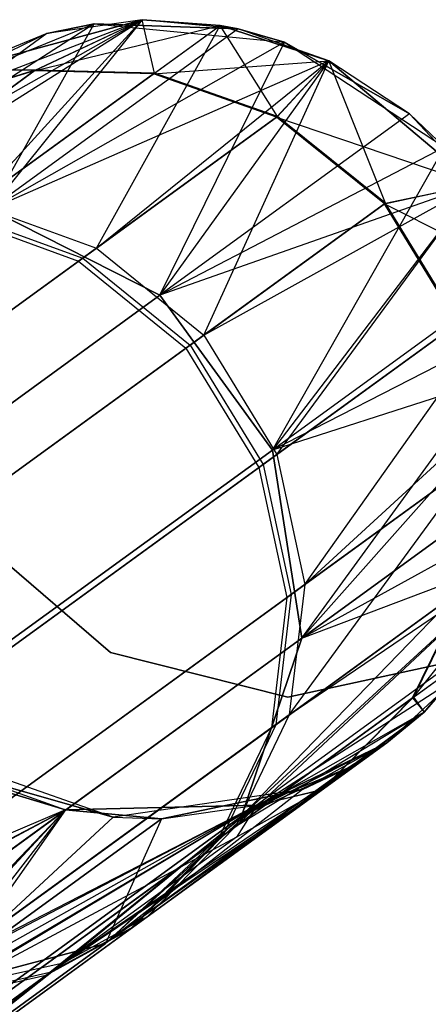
# Model space of a CAD drawing. Extents: x 0.3 to 7.1, y -3.38 to 3.38.
# Tile 602 of 604: x 6.33 to 6.44, y 1.79 to 2.04. Entities that reach past the tile are written whole.
import ezdxf

# ---------------------------------------------------------------- set-up
doc = ezdxf.new("R2010")
doc.units = 0
doc.header["$LTSCALE"] = 2.54
doc.layers.get('0').update_dxf_attribs({"linetype": 'CONTINUOUS'})

# ---------------------------------------------------------------- blocks, each defined once
blk = doc.blocks.new('SINGLES_AVVSTL_STL')
at = {"color": 0}
for p, q in [((6.36364, 2.03966, 23.18265), (6.27858, 1.99171, 22.51622)), ((6.36364, 2.03966, 23.18265), (6.27858, 1.99171, 22.51622)), ((6.29216, 1.99456, 52.54603), (6.36364, 2.03966, 51.88278)), ((6.29216, 1.99456, 52.54603), (6.36364, 2.03966, 51.88278)), ((6.30397, 2.01675, 57.22551), (6.36364, 2.03966, 57.56742)), ((6.30397, 2.01675, 57.22551), (6.36364, 2.03966, 57.56742)), ((6.36364, 2.03966, 23.18265), (6.31746, 2.02709, 51.88278)), ((6.31746, 2.02709, 51.88278), (6.36364, 2.03966, 51.88278)), ((6.36364, 2.03966, 23.18265), (6.31746, 2.02709, 51.88278)), ((6.31746, 2.02709, 51.88278), (6.36364, 2.03966, 51.88278)), ((6.36364, 2.03966, 58.76742), (6.31746, 2.02709, 58.76742)), ((6.36364, 2.03966, 57.56742), (6.31746, 2.02709, 57.56742)), ((6.36364, 2.03966, 58.76742), (6.31746, 2.02709, 58.76742)), ((6.36364, 2.03966, 57.56742), (6.31746, 2.02709, 57.56742)), ((6.32166, 1.99358, 52.55134), (6.36364, 2.03966, 51.88278)), ((6.32166, 1.99358, 52.55134), (6.36364, 2.03966, 51.88278)), ((6.36364, 2.03966, 23.18265), (6.32562, 1.99228, 22.50739)), ((6.36364, 2.03966, 23.18265), (6.32562, 1.99228, 22.50739)), ((6.3366, 2.02685, 57.22174), (6.36364, 2.03966, 57.56742)), ((6.3366, 2.02685, 57.22174), (6.36364, 2.03966, 57.56742)), ((6.33687, 2.02704, 59.11033), (6.36364, 2.03966, 58.76742)), ((6.33687, 2.02704, 59.11033), (6.36364, 2.03966, 58.76742)), ((6.36364, 2.03966, 23.18265), (6.33978, 2.03618, 23.18265)), ((6.36364, 2.03966, 23.18265), (6.33978, 2.03618, 23.18265)), ((6.38763, 2.03734, 23.18265), (6.36364, 2.03966, 51.88278)), ((6.36364, 2.03966, 51.88278), (6.38311, 2.03823, 51.88278)), ((6.38763, 2.03734, 23.18265), (6.36364, 2.03966, 51.88278)), ((6.38763, 2.03734, 23.18265), (6.36364, 2.03966, 23.18265)), ((6.36364, 2.03966, 23.18265), (6.36364, 2.03966, 51.88278)), ((6.36364, 2.03966, 23.18265), (6.36364, 2.03966, 51.88278)), ((6.38763, 2.03734, 23.18265), (6.36364, 2.03966, 23.18265)), ((6.36364, 2.03966, 51.88278), (6.38311, 2.03823, 51.88278)), ((6.36672, 2.02632, 59.11307), (6.36364, 2.03966, 58.76742)), ((6.36672, 2.02632, 59.11307), (6.36364, 2.03966, 58.76742)), ((6.38311, 2.03823, 58.76742), (6.36364, 2.03966, 58.76742)), ((6.38311, 2.03823, 57.56742), (6.36364, 2.03966, 57.56742)), ((6.36364, 2.03966, 57.56742), (6.36364, 2.03966, 58.76742)), ((6.38311, 2.03823, 58.76742), (6.36364, 2.03966, 58.76742)), ((6.36364, 2.03966, 57.56742), (6.36364, 2.03966, 58.76742)), ((6.38311, 2.03823, 57.56742), (6.36364, 2.03966, 57.56742)), ((6.35161, 2.03864, 17.50622), (6.27858, 1.99171, 18.17265)), ((6.35161, 2.03864, 17.50622), (6.27858, 1.99171, 18.17265)), ((6.30728, 2.02059, 1.70622), (6.35161, 2.03864, 1.70622)), ((6.30728, 2.02059, 1.70622), (6.35161, 2.03864, 1.70622)), ((6.32166, 1.99358, 52.55134), (6.38311, 2.03823, 51.88278)), ((6.32166, 1.99358, 52.55134), (6.38311, 2.03823, 51.88278)), ((6.32562, 1.99228, 18.18148), (6.35161, 2.03864, 17.50622)), ((6.32562, 1.99228, 18.18148), (6.35161, 2.03864, 17.50622)), ((6.38763, 2.03734, 17.50622), (6.32562, 1.99228, 18.18148)), ((6.38763, 2.03734, 17.50622), (6.32562, 1.99228, 18.18148)), ((6.38763, 2.03734, 23.18265), (6.32562, 1.99228, 22.50739)), ((6.38763, 2.03734, 23.18265), (6.32562, 1.99228, 22.50739)), ((6.3366, 2.02685, 57.22174), (6.38311, 2.03823, 57.56742)), ((6.3366, 2.02685, 57.22174), (6.38311, 2.03823, 57.56742)), ((6.35161, 2.03864, 17.50622), (6.33978, 2.03618, 17.50622)), ((6.33978, 2.03618, 17.50622), (6.35161, 2.03864, 1.70622)), ((6.33978, 2.03618, 17.50622), (6.35161, 2.03864, 1.70622)), ((6.35161, 2.03864, 17.50622), (6.33978, 2.03618, 17.50622)), ((6.35161, 2.03864, 1.70622), (6.39925, 2.03402, 1.70622)), ((6.38763, 2.03734, 17.50622), (6.35161, 2.03864, 17.50622)), ((6.35161, 2.03864, 1.70622), (6.38763, 2.03734, 17.50622)), ((6.35161, 2.03864, 1.70622), (6.39925, 2.03402, 1.70622)), ((6.35161, 2.03864, 17.50622), (6.35161, 2.03864, 1.70622)), ((6.35161, 2.03864, 17.50622), (6.35161, 2.03864, 1.70622)), ((6.38763, 2.03734, 17.50622), (6.35161, 2.03864, 17.50622)), ((6.35161, 2.03864, 1.70622), (6.38763, 2.03734, 17.50622)), ((6.35216, 1.98254, 52.55548), (6.38311, 2.03823, 51.88278)), ((6.35216, 1.98254, 52.55548), (6.38311, 2.03823, 51.88278)), ((6.36646, 2.02613, 57.21897), (6.38311, 2.03823, 57.56742)), ((6.36646, 2.02613, 57.21897), (6.38311, 2.03823, 57.56742)), ((6.36672, 2.02632, 59.11307), (6.38311, 2.03823, 58.76742)), ((6.36672, 2.02632, 59.11307), (6.38311, 2.03823, 58.76742)), ((6.41037, 2.02933, 23.18265), (6.38311, 2.03823, 51.88278)), ((6.38311, 2.03823, 51.88278), (6.41037, 2.02933, 51.88278)), ((6.41037, 2.02933, 23.18265), (6.38311, 2.03823, 51.88278)), ((6.38763, 2.03734, 23.18265), (6.38311, 2.03823, 51.88278)), ((6.38763, 2.03734, 23.18265), (6.38311, 2.03823, 51.88278)), ((6.38311, 2.03823, 51.88278), (6.41037, 2.02933, 51.88278)), ((6.3975, 2.01548, 59.11521), (6.38311, 2.03823, 58.76742)), ((6.3975, 2.01548, 59.11521), (6.38311, 2.03823, 58.76742)), ((6.41037, 2.02933, 58.76742), (6.38311, 2.03823, 58.76742)), ((6.41037, 2.02933, 57.56742), (6.38311, 2.03823, 57.56742)), ((6.38311, 2.03823, 57.56742), (6.38311, 2.03823, 58.76742)), ((6.41037, 2.02933, 58.76742), (6.38311, 2.03823, 58.76742)), ((6.38311, 2.03823, 57.56742), (6.38311, 2.03823, 58.76742)), ((6.41037, 2.02933, 57.56742), (6.38311, 2.03823, 57.56742)), ((6.39925, 2.03402, 17.50622), (6.38763, 2.03734, 17.50622)), ((6.38763, 2.03734, 17.50622), (6.39925, 2.03402, 1.70622)), ((6.38763, 2.03734, 17.50622), (6.39925, 2.03402, 1.70622)), ((6.39925, 2.03402, 17.50622), (6.38763, 2.03734, 17.50622)), ((6.41037, 2.02933, 23.18265), (6.38763, 2.03734, 23.18265)), ((6.41037, 2.02933, 23.18265), (6.38763, 2.03734, 23.18265)), ((6.33978, 2.03618, 17.50622), (6.27858, 1.99171, 18.17265)), ((6.33978, 2.03618, 17.50622), (6.27858, 1.99171, 18.17265)), ((6.33978, 2.03618, 23.18265), (6.27858, 1.99171, 22.51622)), ((6.33978, 2.03618, 23.18265), (6.27858, 1.99171, 22.51622)), ((6.33978, 2.03618, 17.50622), (6.30728, 2.02059, 17.50622)), ((6.33978, 2.03618, 17.50622), (6.30728, 2.02059, 17.50622)), ((6.33978, 2.03618, 17.50622), (6.30728, 2.02059, 1.70622)), ((6.33978, 2.03618, 17.50622), (6.30728, 2.02059, 1.70622)), ((6.33978, 2.03618, 23.18265), (6.31746, 2.02709, 51.88278)), ((6.33978, 2.03618, 23.18265), (6.31746, 2.02709, 51.88278)), ((6.33978, 2.03618, 23.18265), (6.31746, 2.02709, 23.18265)), ((6.33978, 2.03618, 23.18265), (6.31746, 2.02709, 23.18265)), ((6.39925, 2.03402, 17.50622), (6.32562, 1.99228, 18.18148)), ((6.39925, 2.03402, 17.50622), (6.32562, 1.99228, 18.18148)), ((6.36806, 1.97073, 18.18647), (6.39925, 2.03402, 17.50622)), ((6.36806, 1.97073, 18.18647), (6.39925, 2.03402, 17.50622)), ((6.39925, 2.03402, 1.70622), (6.43928, 2.00779, 1.70622)), ((6.43054, 2.01612, 17.50622), (6.39925, 2.03402, 17.50622)), ((6.39925, 2.03402, 1.70622), (6.43054, 2.01612, 17.50622)), ((6.39925, 2.03402, 1.70622), (6.43928, 2.00779, 1.70622)), ((6.39925, 2.03402, 17.50622), (6.39925, 2.03402, 1.70622)), ((6.39925, 2.03402, 17.50622), (6.39925, 2.03402, 1.70622)), ((6.43054, 2.01612, 17.50622), (6.39925, 2.03402, 17.50622)), ((6.39925, 2.03402, 1.70622), (6.43054, 2.01612, 17.50622)), ((6.28879, 1.99211, 59.44865), (6.33687, 2.02704, 59.11033)), ((6.28879, 1.99211, 59.44865), (6.33687, 2.02704, 59.11033)), ((6.33687, 2.02704, 59.11033), (6.30424, 2.01694, 59.10659)), ((6.33687, 2.02704, 59.11033), (6.30424, 2.01694, 59.10659)), ((6.33687, 2.02704, 59.11033), (6.31746, 2.02709, 58.76742)), ((6.33687, 2.02704, 59.11033), (6.31746, 2.02709, 58.76742)), ((6.41037, 2.02933, 23.18265), (6.32562, 1.99228, 22.50739)), ((6.41037, 2.02933, 23.18265), (6.32562, 1.99228, 22.50739)), ((6.36672, 2.02632, 59.11307), (6.33687, 2.02704, 59.11033)), ((6.36672, 2.02632, 59.11307), (6.33687, 2.02704, 59.11033)), ((6.35216, 1.98254, 52.55548), (6.41037, 2.02933, 51.88278)), ((6.35216, 1.98254, 52.55548), (6.41037, 2.02933, 51.88278)), ((6.36646, 2.02613, 57.21897), (6.41037, 2.02933, 57.56742)), ((6.36646, 2.02613, 57.21897), (6.41037, 2.02933, 57.56742)), ((6.41037, 2.02933, 23.18265), (6.36806, 1.97073, 22.5024)), ((6.41037, 2.02933, 23.18265), (6.36806, 1.97073, 22.5024)), ((6.37907, 1.96074, 52.55752), (6.41037, 2.02933, 51.88278)), ((6.37907, 1.96074, 52.55752), (6.41037, 2.02933, 51.88278)), ((6.39723, 2.01528, 57.21682), (6.41037, 2.02933, 57.56742)), ((6.39723, 2.01528, 57.21682), (6.41037, 2.02933, 57.56742)), ((6.3975, 2.01548, 59.11521), (6.41037, 2.02933, 58.76742)), ((6.3975, 2.01548, 59.11521), (6.41037, 2.02933, 58.76742)), ((6.41037, 2.02933, 51.88278), (6.41037, 2.02933, 23.18265)), ((6.44696, 1.99847, 23.18265), (6.41037, 2.02933, 51.88278)), ((6.41037, 2.02933, 51.88278), (6.44696, 1.99847, 51.88278)), ((6.44696, 1.99847, 23.18265), (6.41037, 2.02933, 51.88278)), ((6.43054, 2.01612, 23.18265), (6.41037, 2.02933, 51.88278)), ((6.43054, 2.01612, 23.18265), (6.41037, 2.02933, 51.88278)), ((6.43054, 2.01612, 23.18265), (6.41037, 2.02933, 23.18265)), ((6.41037, 2.02933, 51.88278), (6.41037, 2.02933, 23.18265)), ((6.43054, 2.01612, 23.18265), (6.41037, 2.02933, 23.18265)), ((6.41037, 2.02933, 51.88278), (6.44696, 1.99847, 51.88278)), ((6.42455, 1.99378, 59.11627), (6.41037, 2.02933, 58.76742)), ((6.42455, 1.99378, 59.11627), (6.41037, 2.02933, 58.76742)), ((6.44696, 1.99847, 58.76742), (6.41037, 2.02933, 58.76742)), ((6.44696, 1.99847, 58.76742), (6.41037, 2.02933, 58.76742)), ((6.44696, 1.99847, 57.56742), (6.41037, 2.02933, 57.56742)), ((6.41037, 2.02933, 57.56742), (6.41037, 2.02933, 58.76742)), ((6.41037, 2.02933, 57.56742), (6.41037, 2.02933, 58.76742)), ((6.44696, 1.99847, 57.56742), (6.41037, 2.02933, 57.56742)), ((6.3366, 2.02685, 57.22174), (6.28775, 1.99136, 56.88074)), ((6.3366, 2.02685, 57.22174), (6.28775, 1.99136, 56.88074)), ((6.3366, 2.02685, 57.22174), (6.30397, 2.01675, 57.22551)), ((6.3366, 2.02685, 57.22174), (6.30397, 2.01675, 57.22551)), ((6.36646, 2.02613, 57.21897), (6.31721, 1.99035, 56.87524)), ((6.36646, 2.02613, 57.21897), (6.31721, 1.99035, 56.87524)), ((6.31826, 1.99111, 59.4541), (6.36672, 2.02632, 59.11307)), ((6.31826, 1.99111, 59.4541), (6.36672, 2.02632, 59.11307)), ((6.36646, 2.02613, 57.21897), (6.3366, 2.02685, 57.22174)), ((6.36646, 2.02613, 57.21897), (6.3366, 2.02685, 57.22174)), ((6.39723, 2.01528, 57.21682), (6.36646, 2.02613, 57.21897)), ((6.39723, 2.01528, 57.21682), (6.36646, 2.02613, 57.21897)), ((6.3975, 2.01548, 59.11521), (6.36672, 2.02632, 59.11307)), ((6.3975, 2.01548, 59.11521), (6.36672, 2.02632, 59.11307)), ((6.39723, 2.01528, 57.21682), (6.34768, 1.97928, 56.87096)), ((6.39723, 2.01528, 57.21682), (6.34768, 1.97928, 56.87096)), ((6.34874, 1.98005, 59.45836), (6.3975, 2.01548, 59.11521)), ((6.34874, 1.98005, 59.45836), (6.3975, 2.01548, 59.11521)), ((6.43054, 2.01612, 17.50622), (6.36806, 1.97073, 18.18647)), ((6.43054, 2.01612, 17.50622), (6.36806, 1.97073, 18.18647)), ((6.43054, 2.01612, 23.18265), (6.36806, 1.97073, 22.5024)), ((6.43054, 2.01612, 23.18265), (6.36806, 1.97073, 22.5024)), ((6.42428, 1.99359, 57.21575), (6.39723, 2.01528, 57.21682)), ((6.39723, 2.01528, 57.21682), (6.44696, 1.99847, 57.56742)), ((6.39723, 2.01528, 57.21682), (6.44696, 1.99847, 57.56742)), ((6.42428, 1.99359, 57.21575), (6.39723, 2.01528, 57.21682)), ((6.42455, 1.99378, 59.11627), (6.3975, 2.01548, 59.11521)), ((6.42455, 1.99378, 59.11627), (6.3975, 2.01548, 59.11521)), ((6.43928, 2.00779, 17.50622), (6.43054, 2.01612, 17.50622)), ((6.43054, 2.01612, 17.50622), (6.43928, 2.00779, 1.70622)), ((6.43054, 2.01612, 17.50622), (6.43928, 2.00779, 1.70622)), ((6.43928, 2.00779, 17.50622), (6.43054, 2.01612, 17.50622)), ((6.44696, 1.99847, 23.18265), (6.43054, 2.01612, 23.18265)), ((6.44696, 1.99847, 23.18265), (6.43054, 2.01612, 23.18265)), ((6.43928, 2.00779, 17.50622), (6.36806, 1.97073, 18.18647)), ((6.43928, 2.00779, 17.50622), (6.36806, 1.97073, 18.18647)), ((6.3962, 1.93201, 18.18647), (6.43928, 2.00779, 17.50622)), ((6.3962, 1.93201, 18.18647), (6.43928, 2.00779, 17.50622)), ((6.44696, 1.99847, 23.18265), (6.36806, 1.97073, 22.5024)), ((6.44696, 1.99847, 23.18265), (6.36806, 1.97073, 22.5024)), ((6.37907, 1.96074, 52.55752), (6.44696, 1.99847, 51.88278)), ((6.37907, 1.96074, 52.55752), (6.44696, 1.99847, 51.88278)), ((6.44696, 1.99847, 23.18265), (6.3962, 1.93201, 22.5024)), ((6.44696, 1.99847, 23.18265), (6.3962, 1.93201, 22.5024)), ((6.39731, 1.9309, 52.55688), (6.44696, 1.99847, 51.88278)), ((6.39731, 1.9309, 52.55688), (6.44696, 1.99847, 51.88278)), ((6.42428, 1.99359, 57.21575), (6.44696, 1.99847, 57.56742)), ((6.42428, 1.99359, 57.21575), (6.44696, 1.99847, 57.56742)), ((6.42455, 1.99378, 59.11627), (6.44696, 1.99847, 58.76742)), ((6.42455, 1.99378, 59.11627), (6.44696, 1.99847, 58.76742)), ((6.32166, 1.99358, 52.55134), (6.35216, 1.98254, 52.55548)), ((6.32166, 1.99358, 52.55134), (6.35216, 1.98254, 52.55548)), ((6.42428, 1.99359, 57.21575), (6.37458, 1.95748, 56.86884)), ((6.42428, 1.99359, 57.21575), (6.37458, 1.95748, 56.86884)), ((6.37564, 1.95825, 59.46046), (6.42455, 1.99378, 59.11627)), ((6.37564, 1.95825, 59.46046), (6.42455, 1.99378, 59.11627)), ((6.44247, 1.96372, 57.21608), (6.42428, 1.99359, 57.21575)), ((6.42428, 1.99359, 57.21575), (6.45926, 1.97592, 57.56742)), ((6.42428, 1.99359, 57.21575), (6.45926, 1.97592, 57.56742)), ((6.44247, 1.96372, 57.21608), (6.42428, 1.99359, 57.21575)), ((6.44274, 1.96392, 59.11594), (6.42455, 1.99378, 59.11627)), ((6.44274, 1.96392, 59.11594), (6.42455, 1.99378, 59.11627)), ((6.31721, 1.99035, 56.87524), (6.34768, 1.97928, 56.87096)), ((6.31721, 1.99035, 56.87524), (6.34768, 1.97928, 56.87096)), ((6.31826, 1.99111, 59.4541), (6.34874, 1.98005, 59.45836)), ((6.31826, 1.99111, 59.4541), (6.34874, 1.98005, 59.45836)), ((6.32562, 1.99228, 18.18148), (6.36806, 1.97073, 18.18647)), ((6.32562, 1.99228, 18.18148), (6.36806, 1.97073, 18.18647)), ((6.36806, 1.97073, 22.5024), (6.32562, 1.99228, 22.50739)), ((6.36806, 1.97073, 22.5024), (6.32562, 1.99228, 22.50739)), ((6.35216, 1.98254, 52.55548), (6.27271, 1.92481, 52.89401)), ((6.35216, 1.98254, 52.55548), (6.27271, 1.92481, 52.89401)), ((6.35216, 1.98254, 52.55548), (6.37907, 1.96074, 52.55752)), ((6.35216, 1.98254, 52.55548), (6.37907, 1.96074, 52.55752)), ((6.26606, 1.91998, 56.5332), (6.34768, 1.97928, 56.87096)), ((6.26606, 1.91998, 56.5332), (6.34768, 1.97928, 56.87096)), ((6.26763, 1.92112, 59.79626), (6.34874, 1.98005, 59.45836)), ((6.26763, 1.92112, 59.79626), (6.34874, 1.98005, 59.45836)), ((6.34768, 1.97928, 56.87096), (6.37458, 1.95748, 56.86884)), ((6.34768, 1.97928, 56.87096), (6.37458, 1.95748, 56.86884)), ((6.34874, 1.98005, 59.45836), (6.37564, 1.95825, 59.46046)), ((6.34874, 1.98005, 59.45836), (6.37564, 1.95825, 59.46046)), ((6.45867, 1.9774, 17.50622), (6.3962, 1.93201, 18.18647)), ((6.45867, 1.9774, 17.50622), (6.3962, 1.93201, 18.18647)), ((6.45867, 1.9774, 23.18265), (6.3962, 1.93201, 22.5024)), ((6.45867, 1.9774, 23.18265), (6.3962, 1.93201, 22.5024)), ((6.39731, 1.9309, 52.55688), (6.45926, 1.97592, 51.88278)), ((6.39731, 1.9309, 52.55688), (6.45926, 1.97592, 51.88278)), ((6.40432, 1.89836, 52.55382), (6.45926, 1.97592, 51.88278)), ((6.40432, 1.89836, 52.55382), (6.45926, 1.97592, 51.88278)), ((6.18382, 1.83687, 18.83209), (6.36806, 1.97073, 18.18647)), ((6.18382, 1.83687, 18.83209), (6.36806, 1.97073, 18.18647)), ((6.36806, 1.97073, 22.5024), (6.18382, 1.83687, 21.85677)), ((6.36806, 1.97073, 22.5024), (6.18382, 1.83687, 21.85677)), ((6.36806, 1.97073, 18.18647), (6.3962, 1.93201, 18.18647)), ((6.36806, 1.97073, 18.18647), (6.3962, 1.93201, 18.18647)), ((6.3962, 1.93201, 22.5024), (6.36806, 1.97073, 22.5024)), ((6.3962, 1.93201, 22.5024), (6.36806, 1.97073, 22.5024)), ((6.46254, 1.96596, 17.50622), (6.3962, 1.93201, 18.18647)), ((6.46254, 1.96596, 17.50622), (6.3962, 1.93201, 18.18647)), ((6.40357, 1.88498, 18.18148), (6.46254, 1.96596, 17.50622)), ((6.40357, 1.88498, 18.18148), (6.46254, 1.96596, 17.50622)), ((6.44247, 1.96372, 57.21608), (6.39282, 1.92765, 56.8695)), ((6.44247, 1.96372, 57.21608), (6.39282, 1.92765, 56.8695)), ((6.39388, 1.92841, 59.4598), (6.44274, 1.96392, 59.11594)), ((6.39388, 1.92841, 59.4598), (6.44274, 1.96392, 59.11594)), ((6.37907, 1.96074, 52.55752), (6.29938, 1.90284, 52.89709)), ((6.37907, 1.96074, 52.55752), (6.29938, 1.90284, 52.89709)), ((6.37907, 1.96074, 52.55752), (6.39731, 1.9309, 52.55688)), ((6.37907, 1.96074, 52.55752), (6.39731, 1.9309, 52.55688)), ((6.29428, 1.89914, 59.79938), (6.37564, 1.95825, 59.46046)), ((6.29428, 1.89914, 59.79938), (6.37564, 1.95825, 59.46046)), ((6.37564, 1.95825, 59.46046), (6.39388, 1.92841, 59.4598)), ((6.37564, 1.95825, 59.46046), (6.39388, 1.92841, 59.4598)), ((6.29271, 1.89799, 56.53007), (6.37458, 1.95748, 56.86884)), ((6.29271, 1.89799, 56.53007), (6.37458, 1.95748, 56.86884)), ((6.37458, 1.95748, 56.86884), (6.39282, 1.92765, 56.8695)), ((6.37458, 1.95748, 56.86884), (6.39282, 1.92765, 56.8695)), ((6.465, 1.95414, 23.18265), (6.3962, 1.93201, 22.5024)), ((6.465, 1.95414, 23.18265), (6.3962, 1.93201, 22.5024)), ((6.40041, 1.86577, 52.54873), (6.465, 1.95414, 51.88278)), ((6.40041, 1.86577, 52.54873), (6.465, 1.95414, 51.88278)), ((6.465, 1.95414, 23.18265), (6.40357, 1.88498, 22.50739)), ((6.465, 1.95414, 23.18265), (6.40357, 1.88498, 22.50739)), ((6.40432, 1.89836, 52.55382), (6.465, 1.95414, 51.88278)), ((6.40432, 1.89836, 52.55382), (6.465, 1.95414, 51.88278)), ((6.21195, 1.79815, 18.83209), (6.3962, 1.93201, 18.18647)), ((6.21195, 1.79815, 18.83209), (6.3962, 1.93201, 18.18647)), ((6.3962, 1.93201, 22.5024), (6.21195, 1.79815, 21.85677)), ((6.3962, 1.93201, 22.5024), (6.21195, 1.79815, 21.85677)), ((6.3962, 1.93201, 18.18647), (6.40357, 1.88498, 18.18148)), ((6.3962, 1.93201, 18.18647), (6.40357, 1.88498, 18.18148)), ((6.40357, 1.88498, 22.50739), (6.3962, 1.93201, 22.5024)), ((6.40357, 1.88498, 22.50739), (6.3962, 1.93201, 22.5024)), ((6.44928, 1.93103, 57.21768), (6.39986, 1.89512, 56.87267)), ((6.44928, 1.93103, 57.21768), (6.39986, 1.89512, 56.87267)), ((6.40091, 1.89588, 59.45665), (6.44955, 1.93122, 59.11436)), ((6.40091, 1.89588, 59.45665), (6.44955, 1.93122, 59.11436)), ((6.39731, 1.9309, 52.55688), (6.31769, 1.87306, 52.89613)), ((6.39731, 1.9309, 52.55688), (6.31769, 1.87306, 52.89613)), ((6.39731, 1.9309, 52.55688), (6.40432, 1.89836, 52.55382)), ((6.39731, 1.9309, 52.55688), (6.40432, 1.89836, 52.55382)), ((6.46559, 1.93004, 17.50622), (6.40357, 1.88498, 18.18148)), ((6.46559, 1.93004, 17.50622), (6.40357, 1.88498, 18.18148)), ((6.40357, 1.88498, 22.50739), (6.46559, 1.93004, 23.18265)), ((6.40357, 1.88498, 22.50739), (6.46559, 1.93004, 23.18265)), ((6.31102, 1.86822, 56.53104), (6.39282, 1.92765, 56.8695)), ((6.31102, 1.86822, 56.53104), (6.39282, 1.92765, 56.8695)), ((6.31259, 1.86936, 59.79841), (6.39388, 1.92841, 59.4598)), ((6.31259, 1.86936, 59.79841), (6.39388, 1.92841, 59.4598)), ((6.39282, 1.92765, 56.8695), (6.39986, 1.89512, 56.87267)), ((6.39282, 1.92765, 56.8695), (6.39986, 1.89512, 56.87267)), ((6.39388, 1.92841, 59.4598), (6.40091, 1.89588, 59.45665)), ((6.39388, 1.92841, 59.4598), (6.40091, 1.89588, 59.45665)), ((6.4637, 1.91811, 17.50622), (6.3885, 1.84042, 18.17265)), ((6.4637, 1.91811, 17.50622), (6.3885, 1.84042, 18.17265)), ((6.4637, 1.91811, 17.50622), (6.40357, 1.88498, 18.18148)), ((6.4637, 1.91811, 17.50622), (6.40357, 1.88498, 18.18148)), ((6.35568, 1.8814, 1.9), (6.32093, 1.91128, 1.9)), ((6.32093, 1.91128, 1.7), (6.35568, 1.8814, 1.7)), ((6.32093, 1.91128, 1.7), (6.35568, 1.8814, 1.7)), ((6.35568, 1.8814, 1.9), (6.32093, 1.91128, 1.9)), ((6.38706, 1.83789, 52.54254), (6.46039, 1.9065, 51.88278)), ((6.38706, 1.83789, 52.54254), (6.46039, 1.9065, 51.88278)), ((6.3885, 1.84042, 22.51622), (6.46039, 1.9065, 23.18265)), ((6.3885, 1.84042, 22.51622), (6.46039, 1.9065, 23.18265)), ((6.40041, 1.86577, 52.54873), (6.46039, 1.9065, 51.88278)), ((6.40041, 1.86577, 52.54873), (6.46039, 1.9065, 51.88278)), ((6.40357, 1.88498, 22.50739), (6.46039, 1.9065, 23.18265)), ((6.40357, 1.88498, 22.50739), (6.46039, 1.9065, 23.18265)), ((6.43153, 1.8702, 59.10852), (6.46039, 1.9065, 58.76742)), ((6.43153, 1.8702, 59.10852), (6.46039, 1.9065, 58.76742)), ((6.40432, 1.89836, 52.55382), (6.32506, 1.84078, 52.89152)), ((6.40432, 1.89836, 52.55382), (6.32506, 1.84078, 52.89152)), ((6.44503, 1.89819, 57.22032), (6.39598, 1.86255, 56.87794)), ((6.44503, 1.89819, 57.22032), (6.39598, 1.86255, 56.87794)), ((6.39703, 1.86331, 59.45143), (6.4453, 1.89838, 59.11172)), ((6.39703, 1.86331, 59.45143), (6.4453, 1.89838, 59.11172)), ((6.40432, 1.89836, 52.55382), (6.40041, 1.86577, 52.54873)), ((6.40432, 1.89836, 52.55382), (6.40041, 1.86577, 52.54873)), ((6.43127, 1.87001, 57.22356), (6.44503, 1.89819, 57.22032)), ((6.43127, 1.87001, 57.22356), (6.44503, 1.89819, 57.22032)), ((6.43153, 1.8702, 59.10852), (6.4453, 1.89838, 59.11172)), ((6.43153, 1.8702, 59.10852), (6.4453, 1.89838, 59.11172)), ((6.31843, 1.83596, 56.53575), (6.39986, 1.89512, 56.87267)), ((6.31843, 1.83596, 56.53575), (6.39986, 1.89512, 56.87267)), ((6.31999, 1.8371, 59.79373), (6.40091, 1.89588, 59.45665)), ((6.31999, 1.8371, 59.79373), (6.40091, 1.89588, 59.45665)), ((6.39986, 1.89512, 56.87267), (6.39598, 1.86255, 56.87794)), ((6.39986, 1.89512, 56.87267), (6.39598, 1.86255, 56.87794)), ((6.40091, 1.89588, 59.45665), (6.39703, 1.86331, 59.45143)), ((6.40091, 1.89588, 59.45665), (6.39703, 1.86331, 59.45143)), ((6.22068, 1.7521, 18.82238), (6.40357, 1.88498, 18.18148)), ((6.22068, 1.7521, 18.82238), (6.40357, 1.88498, 18.18148)), ((6.40357, 1.88498, 22.50739), (6.22068, 1.7521, 21.86649)), ((6.40357, 1.88498, 22.50739), (6.22068, 1.7521, 21.86649)), ((6.40357, 1.88498, 18.18148), (6.3885, 1.84042, 18.17265)), ((6.40357, 1.88498, 18.18148), (6.3885, 1.84042, 18.17265)), ((6.3885, 1.84042, 22.51622), (6.40357, 1.88498, 22.50739)), ((6.3885, 1.84042, 22.51622), (6.40357, 1.88498, 22.50739)), ((6.4497, 1.88489, 17.50622), (6.3885, 1.84042, 18.17265)), ((6.4497, 1.88489, 17.50622), (6.3885, 1.84042, 18.17265)), ((6.4497, 1.88489, 23.18265), (6.3885, 1.84042, 22.51622)), ((6.4497, 1.88489, 23.18265), (6.3885, 1.84042, 22.51622)), ((6.43416, 1.86646, 23.18265), (6.4497, 1.88489, 23.18265)), ((6.43416, 1.86646, 23.18265), (6.4497, 1.88489, 23.18265)), ((6.38706, 1.83789, 52.54254), (6.4477, 1.88195, 51.88278)), ((6.38706, 1.83789, 52.54254), (6.4477, 1.88195, 51.88278)), ((6.43127, 1.87001, 57.22356), (6.4477, 1.88195, 57.56742)), ((6.43127, 1.87001, 57.22356), (6.4477, 1.88195, 57.56742)), ((6.43153, 1.8702, 59.10852), (6.4477, 1.88195, 58.76742)), ((6.43153, 1.8702, 59.10852), (6.4477, 1.88195, 58.76742)), ((6.43416, 1.86646, 23.18265), (6.4477, 1.88195, 51.88278)), ((6.4477, 1.88195, 51.88278), (6.43416, 1.86646, 51.88278)), ((6.43416, 1.86646, 23.18265), (6.4477, 1.88195, 51.88278)), ((6.4477, 1.88195, 51.88278), (6.43416, 1.86646, 51.88278)), ((6.43416, 1.86646, 58.76742), (6.4477, 1.88195, 58.76742)), ((6.43416, 1.86646, 57.56742), (6.4477, 1.88195, 57.56742)), ((6.43416, 1.86646, 58.76742), (6.4477, 1.88195, 58.76742)), ((6.43416, 1.86646, 57.56742), (6.4477, 1.88195, 57.56742)), ((6.40011, 1.87016, 1.9), (6.35568, 1.8814, 1.9)), ((6.35568, 1.8814, 1.7), (6.40011, 1.87016, 1.7)), ((6.35568, 1.8814, 1.7), (6.40011, 1.87016, 1.7)), ((6.35568, 1.8814, 1.7), (6.35568, 1.8814, 1.9)), ((6.40011, 1.87016, 1.9), (6.35568, 1.8814, 1.9)), ((6.35568, 1.8814, 1.7), (6.35568, 1.8814, 1.9)), ((6.44489, 1.87993, 1.9), (6.40011, 1.87016, 1.9)), ((6.40011, 1.87016, 1.7), (6.44489, 1.87993, 1.7)), ((6.40011, 1.87016, 1.7), (6.44489, 1.87993, 1.7)), ((6.44489, 1.87993, 1.9), (6.40011, 1.87016, 1.9)), ((6.3885, 1.84042, 18.17265), (6.44249, 1.87521, 17.50622)), ((6.3885, 1.84042, 18.17265), (6.44249, 1.87521, 17.50622)), ((6.44249, 1.87521, 1.70622), (6.42483, 1.85879, 1.70622)), ((6.42483, 1.85879, 17.50622), (6.44249, 1.87521, 17.50622)), ((6.42483, 1.85879, 17.50622), (6.44249, 1.87521, 17.50622)), ((6.44249, 1.87521, 1.70622), (6.42483, 1.85879, 1.70622)), ((6.43127, 1.87001, 57.22356), (6.38267, 1.8347, 56.88436)), ((6.43127, 1.87001, 57.22356), (6.38267, 1.8347, 56.88436)), ((6.3837, 1.83545, 59.44506), (6.43153, 1.8702, 59.10852)), ((6.3837, 1.83545, 59.44506), (6.43153, 1.8702, 59.10852)), ((6.40011, 1.87016, 1.7), (6.40011, 1.87016, 1.9)), ((6.40011, 1.87016, 1.7), (6.40011, 1.87016, 1.9)), ((6.40858, 1.84698, 57.22728), (6.43127, 1.87001, 57.22356)), ((6.40858, 1.84698, 57.22728), (6.43127, 1.87001, 57.22356)), ((6.43153, 1.8702, 59.10852), (6.40884, 1.84717, 59.10483)), ((6.43153, 1.8702, 59.10852), (6.40884, 1.84717, 59.10483)), ((6.43127, 1.87001, 57.22356), (6.43416, 1.86646, 57.56742)), ((6.43127, 1.87001, 57.22356), (6.43416, 1.86646, 57.56742)), ((6.43153, 1.8702, 59.10852), (6.43416, 1.86646, 58.76742)), ((6.43153, 1.8702, 59.10852), (6.43416, 1.86646, 58.76742)), ((6.40041, 1.86577, 52.54873), (6.32176, 1.80862, 52.88387)), ((6.40041, 1.86577, 52.54873), (6.32176, 1.80862, 52.88387)), ((6.36485, 1.81521, 52.53541), (6.43416, 1.86646, 51.88278)), ((6.36485, 1.81521, 52.53541), (6.43416, 1.86646, 51.88278)), ((6.38706, 1.83789, 52.54254), (6.43416, 1.86646, 51.88278)), ((6.38706, 1.83789, 52.54254), (6.43416, 1.86646, 51.88278)), ((6.40041, 1.86577, 52.54873), (6.38706, 1.83789, 52.54254)), ((6.40041, 1.86577, 52.54873), (6.38706, 1.83789, 52.54254)), ((6.43416, 1.86646, 23.18265), (6.3885, 1.84042, 22.51622)), ((6.43416, 1.86646, 23.18265), (6.3885, 1.84042, 22.51622)), ((6.40858, 1.84698, 57.22728), (6.43416, 1.86646, 57.56742)), ((6.40858, 1.84698, 57.22728), (6.43416, 1.86646, 57.56742)), ((6.43416, 1.86646, 58.76742), (6.40884, 1.84717, 59.10483)), ((6.43416, 1.86646, 58.76742), (6.40884, 1.84717, 59.10483)), ((6.42483, 1.85879, 23.18265), (6.43416, 1.86646, 23.18265)), ((6.43416, 1.86646, 51.88278), (6.42483, 1.85879, 51.88278)), ((6.42483, 1.85879, 23.18265), (6.43416, 1.86646, 23.18265)), ((6.43416, 1.86646, 51.88278), (6.42483, 1.85879, 51.88278)), ((6.42483, 1.85879, 58.76742), (6.43416, 1.86646, 58.76742)), ((6.42483, 1.85879, 57.56742), (6.43416, 1.86646, 57.56742)), ((6.42483, 1.85879, 58.76742), (6.43416, 1.86646, 58.76742)), ((6.42483, 1.85879, 57.56742), (6.43416, 1.86646, 57.56742)), ((6.43416, 1.86646, 23.18265), (6.43416, 1.86646, 51.88278)), ((6.43416, 1.86646, 23.18265), (6.43416, 1.86646, 51.88278)), ((6.43416, 1.86646, 57.56742), (6.43416, 1.86646, 58.76742)), ((6.43416, 1.86646, 57.56742), (6.43416, 1.86646, 58.76742)), ((6.31517, 1.80384, 56.54358), (6.39598, 1.86255, 56.87794)), ((6.31517, 1.80384, 56.54358), (6.39598, 1.86255, 56.87794)), ((6.31673, 1.80497, 59.78594), (6.39703, 1.86331, 59.45143)), ((6.31673, 1.80497, 59.78594), (6.39703, 1.86331, 59.45143)), ((6.39598, 1.86255, 56.87794), (6.38267, 1.8347, 56.88436)), ((6.39598, 1.86255, 56.87794), (6.38267, 1.8347, 56.88436)), ((6.39703, 1.86331, 59.45143), (6.3837, 1.83545, 59.44506)), ((6.39703, 1.86331, 59.45143), (6.3837, 1.83545, 59.44506)), ((6.42483, 1.85879, 51.88278), (6.34384, 1.80368, 52.52999)), ((6.42483, 1.85879, 51.88278), (6.34384, 1.80368, 52.52999)), ((6.42483, 1.85879, 23.18265), (6.35443, 1.80854, 22.52687)), ((6.42483, 1.85879, 23.18265), (6.35443, 1.80854, 22.52687)), ((6.36485, 1.81521, 52.53541), (6.42483, 1.85879, 51.88278)), ((6.36485, 1.81521, 52.53541), (6.42483, 1.85879, 51.88278)), ((6.42483, 1.85879, 17.50622), (6.3885, 1.84042, 18.17265)), ((6.42483, 1.85879, 17.50622), (6.3885, 1.84042, 18.17265)), ((6.42483, 1.85879, 23.18265), (6.3885, 1.84042, 22.51622)), ((6.42483, 1.85879, 23.18265), (6.3885, 1.84042, 22.51622)), ((6.42483, 1.85879, 51.88278), (6.39233, 1.8432, 51.88278)), ((6.42483, 1.85879, 51.88278), (6.39233, 1.8432, 51.88278)), ((6.39233, 1.8432, 58.76742), (6.42483, 1.85879, 58.76742)), ((6.39233, 1.8432, 57.56742), (6.42483, 1.85879, 57.56742)), ((6.39233, 1.8432, 58.76742), (6.42483, 1.85879, 58.76742)), ((6.39233, 1.8432, 57.56742), (6.42483, 1.85879, 57.56742)), ((6.42483, 1.85879, 1.70622), (6.40376, 1.84707, 1.70622)), ((6.42483, 1.85879, 17.50622), (6.40376, 1.84707, 1.70622)), ((6.42483, 1.85879, 1.70622), (6.40376, 1.84707, 1.70622)), ((6.42483, 1.85879, 17.50622), (6.40376, 1.84707, 1.70622)), ((6.40858, 1.84698, 57.22728), (6.42483, 1.85879, 57.56742)), ((6.40858, 1.84698, 57.22728), (6.42483, 1.85879, 57.56742)), ((6.40884, 1.84717, 59.10483), (6.42483, 1.85879, 58.76742)), ((6.40884, 1.84717, 59.10483), (6.42483, 1.85879, 58.76742)), ((6.41465, 1.85229, 17.50622), (6.42483, 1.85879, 17.50622)), ((6.41465, 1.85229, 17.50622), (6.42483, 1.85879, 17.50622)), ((6.41465, 1.85229, 23.18265), (6.42483, 1.85879, 51.88278)), ((6.41465, 1.85229, 23.18265), (6.42483, 1.85879, 51.88278)), ((6.41465, 1.85229, 23.18265), (6.42483, 1.85879, 23.18265)), ((6.41465, 1.85229, 23.18265), (6.42483, 1.85879, 23.18265)), ((6.42483, 1.85879, 17.50622), (6.42483, 1.85879, 1.70622)), ((6.42483, 1.85879, 17.50622), (6.42483, 1.85879, 1.70622)), ((6.42483, 1.85879, 23.18265), (6.42483, 1.85879, 51.88278)), ((6.42483, 1.85879, 23.18265), (6.42483, 1.85879, 51.88278)), ((6.42483, 1.85879, 57.56742), (6.42483, 1.85879, 58.76742)), ((6.42483, 1.85879, 57.56742), (6.42483, 1.85879, 58.76742)), ((6.3564, 1.84016, 1.70622), (6.31125, 1.85604, 1.70622)), ((6.3564, 1.84016, 1.70622), (6.31125, 1.85604, 1.70622)), ((6.41465, 1.85229, 17.50622), (6.35443, 1.80854, 18.162)), ((6.41465, 1.85229, 17.50622), (6.35443, 1.80854, 18.162)), ((6.41465, 1.85229, 23.18265), (6.35443, 1.80854, 22.52687)), ((6.41465, 1.85229, 23.18265), (6.35443, 1.80854, 22.52687)), ((6.41465, 1.85229, 17.50622), (6.3885, 1.84042, 18.17265)), ((6.41465, 1.85229, 17.50622), (6.3885, 1.84042, 18.17265)), ((6.39233, 1.8432, 23.18265), (6.41465, 1.85229, 23.18265)), ((6.41465, 1.85229, 23.18265), (6.39233, 1.8432, 51.88278)), ((6.41465, 1.85229, 23.18265), (6.39233, 1.8432, 51.88278)), ((6.39233, 1.8432, 23.18265), (6.41465, 1.85229, 23.18265)), ((6.40376, 1.84707, 17.50622), (6.41465, 1.85229, 17.50622)), ((6.41465, 1.85229, 17.50622), (6.40376, 1.84707, 1.70622)), ((6.41465, 1.85229, 17.50622), (6.40376, 1.84707, 1.70622)), ((6.40376, 1.84707, 17.50622), (6.41465, 1.85229, 17.50622)), ((6.32174, 1.85005, 17.50622), (6.3564, 1.84016, 17.50622)), ((6.3564, 1.84016, 1.70622), (6.32174, 1.85005, 17.50622)), ((6.3564, 1.84016, 1.70622), (6.32174, 1.85005, 17.50622)), ((6.32174, 1.85005, 17.50622), (6.3564, 1.84016, 17.50622)), ((6.32174, 1.85005, 23.18265), (6.34448, 1.84205, 51.88278)), ((6.32174, 1.85005, 23.18265), (6.34448, 1.84205, 23.18265)), ((6.32174, 1.85005, 23.18265), (6.34448, 1.84205, 51.88278)), ((6.32174, 1.85005, 23.18265), (6.34448, 1.84205, 23.18265)), ((6.34448, 1.84205, 51.88278), (6.3301, 1.84638, 51.88278)), ((6.34448, 1.84205, 51.88278), (6.3301, 1.84638, 51.88278)), ((6.3301, 1.84638, 58.76742), (6.34448, 1.84205, 58.76742)), ((6.3301, 1.84638, 57.56742), (6.34448, 1.84205, 57.56742)), ((6.3301, 1.84638, 58.76742), (6.34448, 1.84205, 58.76742)), ((6.3301, 1.84638, 57.56742), (6.34448, 1.84205, 57.56742)), ((6.34054, 1.80129, 59.43217), (6.40884, 1.84717, 59.10483)), ((6.34054, 1.80129, 59.43217), (6.40884, 1.84717, 59.10483)), ((6.40376, 1.84707, 17.50622), (6.35443, 1.80854, 18.162)), ((6.40376, 1.84707, 17.50622), (6.35443, 1.80854, 18.162)), ((6.40376, 1.84707, 1.70622), (6.3564, 1.84016, 1.70622)), ((6.40376, 1.84707, 1.70622), (6.3564, 1.84016, 1.70622)), ((6.40858, 1.84698, 57.22728), (6.36051, 1.81206, 56.89174)), ((6.40858, 1.84698, 57.22728), (6.36051, 1.81206, 56.89174)), ((6.36153, 1.8128, 59.43774), (6.40884, 1.84717, 59.10483)), ((6.36153, 1.8128, 59.43774), (6.40884, 1.84717, 59.10483)), ((6.36847, 1.83972, 17.50622), (6.40376, 1.84707, 17.50622)), ((6.40376, 1.84707, 1.70622), (6.36847, 1.83972, 17.50622)), ((6.40376, 1.84707, 1.70622), (6.36847, 1.83972, 17.50622)), ((6.36847, 1.83972, 17.50622), (6.40376, 1.84707, 17.50622)), ((6.40858, 1.84698, 57.22728), (6.3872, 1.83518, 57.2301)), ((6.40858, 1.84698, 57.22728), (6.3872, 1.83518, 57.2301)), ((6.39233, 1.8432, 58.76742), (6.40884, 1.84717, 59.10483)), ((6.39233, 1.8432, 58.76742), (6.40884, 1.84717, 59.10483)), ((6.39233, 1.8432, 57.56742), (6.40858, 1.84698, 57.22728)), ((6.39233, 1.8432, 57.56742), (6.40858, 1.84698, 57.22728)), ((6.40376, 1.84707, 1.70622), (6.40376, 1.84707, 17.50622)), ((6.40376, 1.84707, 1.70622), (6.40376, 1.84707, 17.50622)), ((6.29944, 1.79479, 59.42348), (6.39233, 1.8432, 58.76742)), ((6.29944, 1.79479, 59.42348), (6.39233, 1.8432, 58.76742)), ((6.30268, 1.79715, 52.52152), (6.39233, 1.8432, 51.88278)), ((6.30268, 1.79715, 52.52152), (6.39233, 1.8432, 51.88278)), ((6.39233, 1.8432, 23.18265), (6.30916, 1.79663, 22.5369)), ((6.39233, 1.8432, 23.18265), (6.30916, 1.79663, 22.5369)), ((6.39233, 1.8432, 57.56742), (6.3105, 1.79408, 56.9038)), ((6.39233, 1.8432, 57.56742), (6.3105, 1.79408, 56.9038)), ((6.31151, 1.79481, 59.42578), (6.39233, 1.8432, 58.76742)), ((6.31151, 1.79481, 59.42578), (6.39233, 1.8432, 58.76742)), ((6.31477, 1.79718, 52.52375), (6.39233, 1.8432, 51.88278)), ((6.31477, 1.79718, 52.52375), (6.39233, 1.8432, 51.88278)), ((6.39233, 1.8432, 58.76742), (6.34054, 1.80129, 59.43217)), ((6.39233, 1.8432, 58.76742), (6.34054, 1.80129, 59.43217)), ((6.39233, 1.8432, 51.88278), (6.34384, 1.80368, 52.52999)), ((6.39233, 1.8432, 51.88278), (6.34384, 1.80368, 52.52999)), ((6.39233, 1.8432, 51.88278), (6.34448, 1.84205, 51.88278)), ((6.39233, 1.8432, 51.88278), (6.34448, 1.84205, 51.88278)), ((6.34448, 1.84205, 58.76742), (6.39233, 1.8432, 58.76742)), ((6.34448, 1.84205, 57.56742), (6.39233, 1.8432, 57.56742)), ((6.34448, 1.84205, 58.76742), (6.39233, 1.8432, 58.76742)), ((6.34448, 1.84205, 57.56742), (6.39233, 1.8432, 57.56742)), ((6.39233, 1.8432, 23.18265), (6.35443, 1.80854, 22.52687)), ((6.39233, 1.8432, 23.18265), (6.35443, 1.80854, 22.52687)), ((6.36847, 1.83972, 23.18265), (6.39233, 1.8432, 51.88278)), ((6.36847, 1.83972, 23.18265), (6.39233, 1.8432, 23.18265)), ((6.36847, 1.83972, 23.18265), (6.39233, 1.8432, 51.88278)), ((6.36847, 1.83972, 23.18265), (6.39233, 1.8432, 23.18265)), ((6.39233, 1.8432, 57.56742), (6.3872, 1.83518, 57.2301)), ((6.39233, 1.8432, 57.56742), (6.3872, 1.83518, 57.2301)), ((6.39233, 1.8432, 23.18265), (6.39233, 1.8432, 51.88278)), ((6.39233, 1.8432, 23.18265), (6.39233, 1.8432, 51.88278)), ((6.39233, 1.8432, 57.56742), (6.39233, 1.8432, 58.76742)), ((6.39233, 1.8432, 57.56742), (6.39233, 1.8432, 58.76742)), ((6.20799, 1.70928, 18.80517), (6.3885, 1.84042, 18.17265)), ((6.20799, 1.70928, 18.80517), (6.3885, 1.84042, 18.17265)), ((6.3885, 1.84042, 22.51622), (6.20799, 1.70928, 21.8837)), ((6.3885, 1.84042, 22.51622), (6.20799, 1.70928, 21.8837)), ((6.34448, 1.84205, 23.18265), (6.26308, 1.80743, 22.54401)), ((6.34448, 1.84205, 23.18265), (6.26308, 1.80743, 22.54401)), ((6.26861, 1.8017, 59.41859), (6.34448, 1.84205, 58.76742)), ((6.26861, 1.8017, 59.41859), (6.34448, 1.84205, 58.76742)), ((6.27183, 1.80404, 52.51676), (6.34448, 1.84205, 51.88278)), ((6.27183, 1.80404, 52.51676), (6.34448, 1.84205, 51.88278)), ((6.34448, 1.84205, 57.56742), (6.29844, 1.79406, 56.90612)), ((6.34448, 1.84205, 57.56742), (6.29844, 1.79406, 56.90612)), ((6.34448, 1.84205, 58.76742), (6.29944, 1.79479, 59.42348)), ((6.34448, 1.84205, 58.76742), (6.29944, 1.79479, 59.42348)), ((6.34448, 1.84205, 51.88278), (6.30268, 1.79715, 52.52152)), ((6.34448, 1.84205, 51.88278), (6.30268, 1.79715, 52.52152)), ((6.34448, 1.84205, 23.18265), (6.30916, 1.79663, 22.5369)), ((6.34448, 1.84205, 23.18265), (6.30916, 1.79663, 22.5369)), ((6.3564, 1.84016, 17.50622), (6.30916, 1.79663, 18.15197)), ((6.3564, 1.84016, 17.50622), (6.30916, 1.79663, 18.15197)), ((6.34448, 1.84205, 57.56742), (6.3105, 1.79408, 56.9038)), ((6.34448, 1.84205, 57.56742), (6.3105, 1.79408, 56.9038)), ((6.34448, 1.84205, 23.18265), (6.34448, 1.84205, 51.88278)), ((6.34448, 1.84205, 23.18265), (6.34448, 1.84205, 51.88278)), ((6.34448, 1.84205, 23.18265), (6.36847, 1.83972, 23.18265)), ((6.36847, 1.83972, 23.18265), (6.34448, 1.84205, 51.88278)), ((6.36847, 1.83972, 23.18265), (6.34448, 1.84205, 51.88278)), ((6.34448, 1.84205, 23.18265), (6.36847, 1.83972, 23.18265)), ((6.34448, 1.84205, 57.56742), (6.34448, 1.84205, 58.76742)), ((6.34448, 1.84205, 57.56742), (6.34448, 1.84205, 58.76742)), ((6.3885, 1.84042, 18.17265), (6.35443, 1.80854, 18.162)), ((6.3885, 1.84042, 18.17265), (6.35443, 1.80854, 18.162)), ((6.35443, 1.80854, 22.52687), (6.3885, 1.84042, 22.51622)), ((6.35443, 1.80854, 22.52687), (6.3885, 1.84042, 22.51622)), ((6.3564, 1.84016, 17.50622), (6.36847, 1.83972, 17.50622)), ((6.3564, 1.84016, 1.70622), (6.3564, 1.84016, 17.50622)), ((6.3564, 1.84016, 1.70622), (6.3564, 1.84016, 17.50622)), ((6.3564, 1.84016, 1.70622), (6.36847, 1.83972, 17.50622)), ((6.3564, 1.84016, 17.50622), (6.36847, 1.83972, 17.50622)), ((6.3564, 1.84016, 1.70622), (6.36847, 1.83972, 17.50622)), ((6.38706, 1.83789, 52.54254), (6.30914, 1.78128, 52.87456)), ((6.38706, 1.83789, 52.54254), (6.30914, 1.78128, 52.87456)), ((6.30916, 1.79663, 18.15197), (6.36847, 1.83972, 17.50622)), ((6.30916, 1.79663, 18.15197), (6.36847, 1.83972, 17.50622)), ((6.36847, 1.83972, 23.18265), (6.30916, 1.79663, 22.5369)), ((6.36847, 1.83972, 23.18265), (6.30916, 1.79663, 22.5369)), ((6.36847, 1.83972, 17.50622), (6.35443, 1.80854, 18.162)), ((6.36847, 1.83972, 17.50622), (6.35443, 1.80854, 18.162)), ((6.38706, 1.83789, 52.54254), (6.36485, 1.81521, 52.53541)), ((6.38706, 1.83789, 52.54254), (6.36485, 1.81521, 52.53541)), ((6.30415, 1.77765, 59.77646), (6.3837, 1.83545, 59.44506)), ((6.30415, 1.77765, 59.77646), (6.3837, 1.83545, 59.44506)), ((6.3872, 1.83518, 57.2301), (6.3105, 1.79408, 56.9038)), ((6.3872, 1.83518, 57.2301), (6.3105, 1.79408, 56.9038)), ((6.3872, 1.83518, 57.2301), (6.33953, 1.80055, 56.89735)), ((6.3872, 1.83518, 57.2301), (6.33953, 1.80055, 56.89735)), ((6.3837, 1.83545, 59.44506), (6.36153, 1.8128, 59.43774)), ((6.3837, 1.83545, 59.44506), (6.36153, 1.8128, 59.43774)), ((6.38267, 1.8347, 56.88436), (6.30261, 1.77654, 56.55311)), ((6.38267, 1.8347, 56.88436), (6.30261, 1.77654, 56.55311)), ((6.38267, 1.8347, 56.88436), (6.36051, 1.81206, 56.89174)), ((6.38267, 1.8347, 56.88436), (6.36051, 1.81206, 56.89174)), ((6.36485, 1.81521, 52.53541), (6.28777, 1.75921, 52.86384)), ((6.36485, 1.81521, 52.53541), (6.28777, 1.75921, 52.86384)), ((6.36485, 1.81521, 52.53541), (6.34384, 1.80368, 52.52999)), ((6.36485, 1.81521, 52.53541), (6.34384, 1.80368, 52.52999)), ((6.28284, 1.75563, 59.76556), (6.36153, 1.8128, 59.43774)), ((6.28284, 1.75563, 59.76556), (6.36153, 1.8128, 59.43774)), ((6.34054, 1.80129, 59.43217), (6.36153, 1.8128, 59.43774)), ((6.34054, 1.80129, 59.43217), (6.36153, 1.8128, 59.43774)), ((6.36051, 1.81206, 56.89174), (6.28132, 1.75452, 56.56407)), ((6.36051, 1.81206, 56.89174), (6.28132, 1.75452, 56.56407)), ((6.36051, 1.81206, 56.89174), (6.33953, 1.80055, 56.89735)), ((6.36051, 1.81206, 56.89174), (6.33953, 1.80055, 56.89735)), ((6.17681, 1.67949, 18.78441), (6.35443, 1.80854, 18.162)), ((6.17681, 1.67949, 18.78441), (6.35443, 1.80854, 18.162)), ((6.35443, 1.80854, 22.52687), (6.17681, 1.67949, 21.90446)), ((6.35443, 1.80854, 22.52687), (6.17681, 1.67949, 21.90446)), ((6.35443, 1.80854, 18.162), (6.30916, 1.79663, 18.15197)), ((6.35443, 1.80854, 18.162), (6.30916, 1.79663, 18.15197)), ((6.30916, 1.79663, 22.5369), (6.35443, 1.80854, 22.52687)), ((6.30916, 1.79663, 22.5369), (6.35443, 1.80854, 22.52687)), ((6.16117, 1.67096, 53.16833), (6.34384, 1.80368, 52.52999)), ((6.16117, 1.67096, 53.16833), (6.34384, 1.80368, 52.52999)), ((6.34384, 1.80368, 52.52999), (6.28777, 1.75921, 52.86384)), ((6.34384, 1.80368, 52.52999), (6.28777, 1.75921, 52.86384)), ((6.34384, 1.80368, 52.52999), (6.31477, 1.79718, 52.52375)), ((6.34384, 1.80368, 52.52999), (6.31477, 1.79718, 52.52375)), ((6.33953, 1.80055, 56.89735), (6.15274, 1.66484, 56.26082)), ((6.33953, 1.80055, 56.89735), (6.15274, 1.66484, 56.26082)), ((6.15474, 1.66629, 60.06907), (6.34054, 1.80129, 59.43217)), ((6.15474, 1.66629, 60.06907), (6.34054, 1.80129, 59.43217)), ((6.28132, 1.75452, 56.56407), (6.33953, 1.80055, 56.89735)), ((6.28132, 1.75452, 56.56407), (6.33953, 1.80055, 56.89735)), ((6.34054, 1.80129, 59.43217), (6.28284, 1.75563, 59.76556)), ((6.34054, 1.80129, 59.43217), (6.28284, 1.75563, 59.76556)), ((6.33953, 1.80055, 56.89735), (6.3105, 1.79408, 56.9038)), ((6.33953, 1.80055, 56.89735), (6.3105, 1.79408, 56.9038)), ((6.34054, 1.80129, 59.43217), (6.31151, 1.79481, 59.42578)), ((6.34054, 1.80129, 59.43217), (6.31151, 1.79481, 59.42578))]:
    blk.add_line(p, q, dxfattribs=at)

msp = doc.modelspace()

# ---------------------------------------------------------------- block references
at = {"color": 0}
msp.add_blockref('SINGLES_AVVSTL_STL', (0, 0), dxfattribs=at)

doc.saveas('drawing.dxf')
